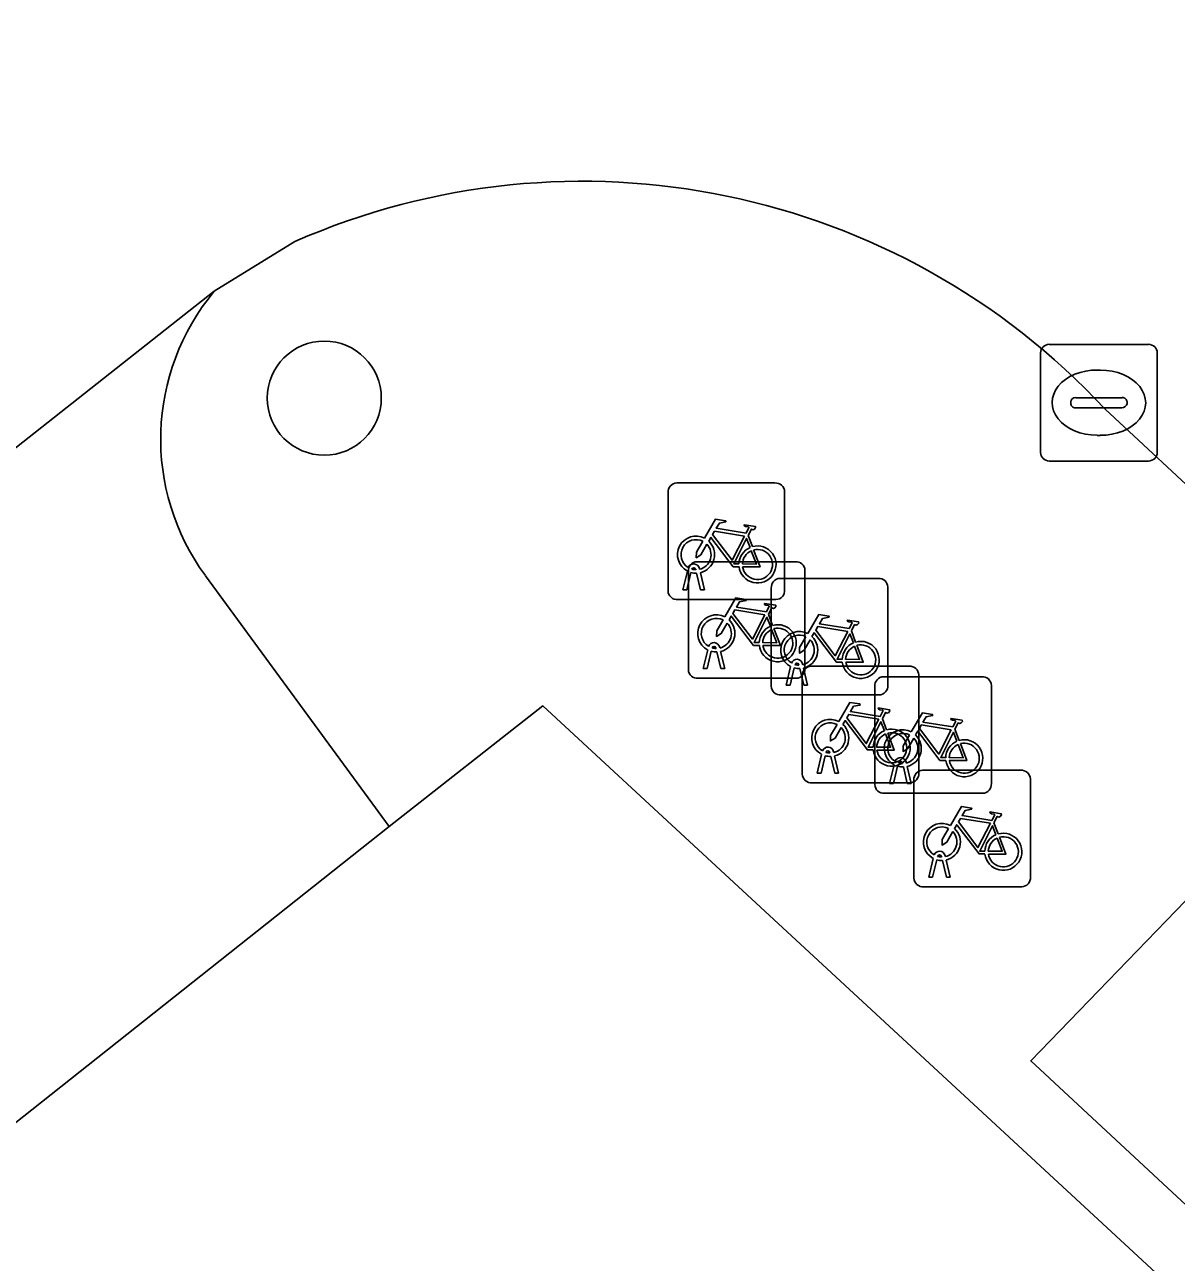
# Model space of a CAD drawing. Extents: x 159217 to 160349, y 381246 to 382172.
# Drawn here: x 159774.42 to 159784.29, y 381724.58 to 381735.19 of the extents above; entities that cross this region are included whole.
import ezdxf

# ---------------------------------------------------------------- set-up
doc = ezdxf.new("R2010")
doc.units = 0
for name, color, linetype in [('IMGEO_Boom', 7, 'Continuous'), ('IMGEO_Fietsenrek', 7, 'Continuous'), ('IMGEO_Groenvoorziening', 7, 'Continuous'), ('IMGEO_Kolk', 7, 'Continuous'), ('IMGEO_Parkeervlak_open', 7, 'Continuous'), ('IMGEO_Rijbaan_lokaal_open', 7, 'Continuous'), ('IMGEO_Voetpad_open', 7, 'Continuous')]:
    doc.layers.add(name, color=color, linetype=linetype)

msp = doc.modelspace()

# ---------------------------------------------------------------- linework, layer by layer
at = {"layer": 'IMGEO_Boom'}
msp.add_circle((159776.985, 381731.988), 0.489, dxfattribs=at)
at = {"layer": 'IMGEO_Fietsenrek'}
for p, q in [((159780.008, 381731.261), (159780.849, 381731.261)), ((159780.849, 381731.261), (159780.008, 381731.261)), ((159779.933, 381730.336), (159779.933, 381731.177)), ((159779.933, 381731.177), (159779.933, 381730.336)), ((159780.933, 381731.186), (159780.933, 381730.345)), ((159780.933, 381730.345), (159780.933, 381731.186)), ((159780.62, 381730.81), (159780.656, 381730.715)), ((159780.06, 381730.345), (159780.099, 381730.505)), ((159780.129, 381730.493), (159780.094, 381730.345)), ((159780.107, 381729.661), (159780.107, 381730.502)), ((159780.107, 381730.502), (159780.107, 381729.661)), ((159780.171, 381730.517), (159780.17, 381730.521)), ((159780.182, 381730.586), (159781.023, 381730.586)), ((159781.023, 381730.586), (159780.182, 381730.586)), ((159780.202, 381730.528), (159780.203, 381730.521)), ((159781.107, 381730.511), (159781.107, 381729.67)), ((159781.107, 381729.67), (159781.107, 381730.511)), ((159780.212, 381730.345), (159780.178, 381730.487)), ((159780.21, 381730.491), (159780.245, 381730.345)), ((159780.893, 381730.443), (159781.734, 381730.443)), ((159781.734, 381730.443), (159780.893, 381730.443)), ((159780.094, 381730.345), (159780.06, 381730.345)), ((159780.245, 381730.345), (159780.212, 381730.345)), ((159780.818, 381729.518), (159780.818, 381730.359)), ((159780.818, 381730.359), (159780.818, 381729.518)), ((159781.818, 381730.368), (159781.818, 381729.527)), ((159781.818, 381729.527), (159781.818, 381730.368)), ((159780.858, 381730.261), (159780.017, 381730.261)), ((159780.017, 381730.261), (159780.858, 381730.261)), ((159780.794, 381730.135), (159780.83, 381730.04)), ((159781.505, 381729.992), (159781.541, 381729.897)), ((159780.234, 381729.67), (159780.273, 381729.83)), ((159780.303, 381729.818), (159780.268, 381729.67)), ((159780.345, 381729.842), (159780.344, 381729.846)), ((159780.386, 381729.67), (159780.352, 381729.812)), ((159780.376, 381729.853), (159780.377, 381729.846)), ((159780.384, 381729.816), (159780.419, 381729.67)), ((159780.268, 381729.67), (159780.234, 381729.67)), ((159780.419, 381729.67), (159780.386, 381729.67)), ((159780.945, 381729.527), (159780.984, 381729.687)), ((159781.014, 381729.675), (159780.979, 381729.527)), ((159781.056, 381729.699), (159781.055, 381729.703)), ((159781.097, 381729.527), (159781.063, 381729.669)), ((159781.087, 381729.71), (159781.088, 381729.703)), ((159781.095, 381729.673), (159781.13, 381729.527)), ((159781.159, 381729.69), (159782, 381729.69)), ((159782, 381729.69), (159781.159, 381729.69)), ((159781.032, 381729.586), (159780.191, 381729.586)), ((159780.191, 381729.586), (159781.032, 381729.586)), ((159781.084, 381728.765), (159781.084, 381729.606)), ((159781.084, 381729.606), (159781.084, 381728.765)), ((159781.781, 381729.6), (159782.622, 381729.6)), ((159782.622, 381729.6), (159781.781, 381729.6)), ((159782.084, 381729.615), (159782.084, 381728.774)), ((159782.084, 381728.774), (159782.084, 381729.615)), ((159781.743, 381729.443), (159780.902, 381729.443)), ((159780.902, 381729.443), (159781.743, 381729.443)), ((159780.979, 381729.527), (159780.945, 381729.527)), ((159781.13, 381729.527), (159781.097, 381729.527)), ((159781.706, 381728.675), (159781.706, 381729.516)), ((159781.706, 381729.516), (159781.706, 381728.675)), ((159782.706, 381729.525), (159782.706, 381728.684)), ((159782.706, 381728.684), (159782.706, 381729.525)), ((159781.771, 381729.239), (159781.807, 381729.144)), ((159782.393, 381729.149), (159782.429, 381729.054)), ((159781.211, 381728.774), (159781.25, 381728.934)), ((159781.28, 381728.922), (159781.245, 381728.774)), ((159781.322, 381728.946), (159781.321, 381728.95)), ((159781.363, 381728.774), (159781.329, 381728.916)), ((159781.353, 381728.957), (159781.354, 381728.95)), ((159781.361, 381728.92), (159781.396, 381728.774)), ((159781.833, 381728.684), (159781.872, 381728.844)), ((159781.902, 381728.832), (159781.867, 381728.684)), ((159781.944, 381728.856), (159781.943, 381728.86)), ((159781.985, 381728.684), (159781.951, 381728.826)), ((159781.975, 381728.867), (159781.976, 381728.86)), ((159781.983, 381728.83), (159782.018, 381728.684)), ((159782.116, 381728.798), (159782.957, 381728.798)), ((159782.957, 381728.798), (159782.116, 381728.798)), ((159782.009, 381728.69), (159781.168, 381728.69)), ((159781.168, 381728.69), (159782.009, 381728.69)), ((159781.245, 381728.774), (159781.211, 381728.774)), ((159781.396, 381728.774), (159781.363, 381728.774)), ((159782.041, 381727.873), (159782.041, 381728.714)), ((159782.041, 381728.714), (159782.041, 381727.873)), ((159783.041, 381728.723), (159783.041, 381727.882)), ((159783.041, 381727.882), (159783.041, 381728.723)), ((159782.631, 381728.6), (159781.79, 381728.6)), ((159781.79, 381728.6), (159782.631, 381728.6)), ((159781.867, 381728.684), (159781.833, 381728.684)), ((159782.018, 381728.684), (159781.985, 381728.684)), ((159782.728, 381728.347), (159782.764, 381728.252)), ((159782.279, 381728.054), (159782.278, 381728.058)), ((159782.31, 381728.065), (159782.311, 381728.058)), ((159782.168, 381727.882), (159782.207, 381728.042)), ((159782.237, 381728.03), (159782.202, 381727.882)), ((159782.32, 381727.882), (159782.286, 381728.024)), ((159782.318, 381728.028), (159782.353, 381727.882)), ((159782.202, 381727.882), (159782.168, 381727.882)), ((159782.353, 381727.882), (159782.32, 381727.882)), ((159782.966, 381727.798), (159782.125, 381727.798)), ((159782.125, 381727.798), (159782.966, 381727.798))]:
    msp.add_line(p, q, dxfattribs=at)
for points in [[(159780.246, 381730.787), (159780.341, 381730.951), (159780.427, 381730.937), (159780.429, 381730.928), (159780.373, 381730.917), (159780.346, 381730.872), (159780.602, 381730.831)], [(159780.589, 381730.806), (159780.332, 381730.847), (159780.315, 381730.818), (159780.482, 381730.598), (159780.589, 381730.806)], [(159780.602, 381730.831), (159780.627, 381730.88), (159780.621, 381730.884), (159780.598, 381730.888), (159780.586, 381730.895), (159780.585, 381730.898), (159780.587, 381730.903), (159780.682, 381730.888), (159780.684, 381730.878), (159780.674, 381730.865), (159780.662, 381730.859), (159780.648, 381730.865), (159780.62, 381730.81)], [(159780.267, 381730.735), (159780.215, 381730.645), (159780.175, 381730.62), (159780.176, 381730.667), (159780.231, 381730.761)], [(159780.542, 381730.543), (159780.492, 381730.543), (159780.301, 381730.794), (159780.282, 381730.762)], [(159780.637, 381730.708), (159780.607, 381730.785), (159780.498, 381730.567), (159780.541, 381730.567)], [(159780.571, 381730.567), (159780.691, 381730.566), (159780.647, 381730.68)], [(159780.667, 381730.687), (159780.722, 381730.542), (159780.572, 381730.542)], [(159780.42, 381730.112), (159780.515, 381730.276), (159780.601, 381730.262), (159780.603, 381730.253), (159780.547, 381730.242), (159780.52, 381730.197), (159780.776, 381730.156)], [(159780.776, 381730.156), (159780.801, 381730.205), (159780.795, 381730.209), (159780.772, 381730.213), (159780.76, 381730.22), (159780.759, 381730.223), (159780.761, 381730.228), (159780.856, 381730.213), (159780.858, 381730.203), (159780.848, 381730.19), (159780.836, 381730.184), (159780.822, 381730.19), (159780.794, 381730.135)], [(159780.441, 381730.06), (159780.389, 381729.97), (159780.349, 381729.945), (159780.35, 381729.992), (159780.405, 381730.086)], [(159780.716, 381729.868), (159780.666, 381729.868), (159780.475, 381730.119), (159780.456, 381730.087)], [(159780.763, 381730.131), (159780.506, 381730.172), (159780.489, 381730.143), (159780.656, 381729.923), (159780.763, 381730.131)], [(159780.811, 381730.033), (159780.781, 381730.11), (159780.672, 381729.892), (159780.715, 381729.892)], [(159781.131, 381729.969), (159781.226, 381730.133), (159781.312, 381730.119), (159781.314, 381730.11), (159781.258, 381730.099), (159781.231, 381730.054), (159781.487, 381730.013)], [(159781.487, 381730.013), (159781.512, 381730.062), (159781.506, 381730.066), (159781.483, 381730.07), (159781.471, 381730.077), (159781.47, 381730.08), (159781.472, 381730.085), (159781.567, 381730.07), (159781.569, 381730.06), (159781.559, 381730.047), (159781.547, 381730.041), (159781.533, 381730.047), (159781.505, 381729.992)], [(159780.745, 381729.892), (159780.865, 381729.891), (159780.821, 381730.005)], [(159780.841, 381730.012), (159780.896, 381729.867), (159780.746, 381729.867)], [(159781.427, 381729.725), (159781.377, 381729.725), (159781.186, 381729.976), (159781.167, 381729.944)], [(159781.474, 381729.988), (159781.217, 381730.029), (159781.2, 381730), (159781.367, 381729.78), (159781.474, 381729.988)], [(159781.522, 381729.89), (159781.492, 381729.967), (159781.383, 381729.749), (159781.426, 381729.749)], [(159781.152, 381729.917), (159781.1, 381729.827), (159781.06, 381729.802), (159781.061, 381729.849), (159781.116, 381729.943)], [(159781.456, 381729.749), (159781.576, 381729.748), (159781.532, 381729.862)], [(159781.552, 381729.869), (159781.607, 381729.724), (159781.457, 381729.724)], [(159781.397, 381729.216), (159781.492, 381729.38), (159781.578, 381729.366), (159781.58, 381729.357), (159781.524, 381729.346), (159781.497, 381729.301), (159781.753, 381729.26)], [(159781.753, 381729.26), (159781.778, 381729.309), (159781.772, 381729.313), (159781.749, 381729.317), (159781.737, 381729.324), (159781.736, 381729.327), (159781.738, 381729.332), (159781.833, 381729.317), (159781.835, 381729.307), (159781.825, 381729.294), (159781.813, 381729.288), (159781.799, 381729.294), (159781.771, 381729.239)], [(159781.693, 381728.972), (159781.643, 381728.972), (159781.452, 381729.223), (159781.433, 381729.191)], [(159781.74, 381729.235), (159781.483, 381729.276), (159781.466, 381729.247), (159781.633, 381729.027), (159781.74, 381729.235)], [(159782.019, 381729.126), (159782.114, 381729.29), (159782.2, 381729.276), (159782.202, 381729.267), (159782.146, 381729.256), (159782.119, 381729.211), (159782.375, 381729.17)], [(159782.375, 381729.17), (159782.4, 381729.219), (159782.394, 381729.223), (159782.371, 381729.227), (159782.359, 381729.234), (159782.358, 381729.237), (159782.36, 381729.242), (159782.455, 381729.227), (159782.457, 381729.217), (159782.447, 381729.204), (159782.435, 381729.198), (159782.421, 381729.204), (159782.393, 381729.149)], [(159781.418, 381729.164), (159781.366, 381729.074), (159781.326, 381729.049), (159781.327, 381729.096), (159781.382, 381729.19)], [(159781.788, 381729.137), (159781.758, 381729.214), (159781.649, 381728.996), (159781.692, 381728.996)], [(159781.818, 381729.116), (159781.873, 381728.971), (159781.723, 381728.971)], [(159782.315, 381728.882), (159782.265, 381728.882), (159782.074, 381729.133), (159782.055, 381729.101)], [(159782.362, 381729.145), (159782.105, 381729.186), (159782.088, 381729.157), (159782.255, 381728.937), (159782.362, 381729.145)], [(159782.41, 381729.047), (159782.38, 381729.124), (159782.271, 381728.906), (159782.314, 381728.906)], [(159781.722, 381728.996), (159781.842, 381728.995), (159781.798, 381729.109)], [(159782.04, 381729.074), (159781.988, 381728.984), (159781.948, 381728.959), (159781.949, 381729.006), (159782.004, 381729.1)], [(159782.344, 381728.906), (159782.464, 381728.905), (159782.42, 381729.019)], [(159782.44, 381729.026), (159782.495, 381728.881), (159782.345, 381728.881)], [(159782.354, 381728.324), (159782.449, 381728.488), (159782.535, 381728.474), (159782.537, 381728.465), (159782.481, 381728.454), (159782.454, 381728.409), (159782.71, 381728.368)], [(159782.697, 381728.343), (159782.44, 381728.384), (159782.423, 381728.355), (159782.59, 381728.135), (159782.697, 381728.343)], [(159782.71, 381728.368), (159782.735, 381728.417), (159782.729, 381728.421), (159782.706, 381728.425), (159782.694, 381728.432), (159782.693, 381728.435), (159782.695, 381728.44), (159782.79, 381728.425), (159782.792, 381728.415), (159782.782, 381728.402), (159782.77, 381728.396), (159782.756, 381728.402), (159782.728, 381728.347)], [(159782.375, 381728.272), (159782.323, 381728.182), (159782.283, 381728.157), (159782.284, 381728.204), (159782.339, 381728.298)], [(159782.65, 381728.08), (159782.6, 381728.08), (159782.409, 381728.331), (159782.39, 381728.299)], [(159782.745, 381728.245), (159782.715, 381728.322), (159782.606, 381728.104), (159782.649, 381728.104)], [(159782.679, 381728.104), (159782.799, 381728.103), (159782.755, 381728.217)], [(159782.775, 381728.224), (159782.83, 381728.079), (159782.68, 381728.079)]]:
    msp.add_lwpolyline(points, dxfattribs=at)
for centre, radius, start, end in [((159780.011, 381731.183), 0.0779, 92.4484, 184.2845), ((159780.011, 381731.183), 0.0779, 92.4484, 184.2845), ((159780.855, 381731.183), 0.0779, 2.4484, 94.2845), ((159780.855, 381731.183), 0.0779, 2.4484, 94.2845), ((159780.173, 381730.646), 0.159, 62.6766, 242.1369), ((159780.173, 381730.646), 0.129, 63.3192, 238.903), ((159780.173, 381730.646), 0.129, 283.6043, 43.4302), ((159780.173, 381730.646), 0.159, 283.5766, 46.6042), ((159780.7, 381730.562), 0.159, 113.3408, 178.3217), ((159780.7, 381730.562), 0.159, 187.0065, 105.7708), ((159780.7, 381730.562), 0.129, 113.923, 177.9556), ((159780.7, 381730.562), 0.129, 188.6715, 104.5883), ((159780.153, 381730.517), 0.0499, 12.8025, 158.6934), ((159780.185, 381730.508), 0.0779, 92.4484, 184.2845), ((159780.185, 381730.508), 0.0779, 92.4484, 184.2845), ((159780.173, 381730.646), 0.159, 253.9967, 271.7867), ((159780.153, 381730.517), 0.0174, 12.8025, 163.4502), ((159780.173, 381730.646), 0.129, 253.415, 269.0204), ((159781.029, 381730.508), 0.0779, 2.4484, 94.2845), ((159781.029, 381730.508), 0.0779, 2.4484, 94.2845), ((159780.896, 381730.365), 0.0779, 92.4484, 184.2845), ((159780.896, 381730.365), 0.0779, 92.4484, 184.2845), ((159781.74, 381730.365), 0.0779, 2.4484, 94.2845), ((159781.74, 381730.365), 0.0779, 2.4484, 94.2845), ((159780.011, 381730.339), 0.0779, 182.4484, 274.2845), ((159780.011, 381730.339), 0.0779, 182.4484, 274.2845), ((159780.855, 381730.339), 0.0779, 272.4484, 4.2845), ((159780.855, 381730.339), 0.0779, 272.4484, 4.2845), ((159780.347, 381729.971), 0.159, 62.6766, 242.1369), ((159780.347, 381729.971), 0.129, 63.3192, 238.903), ((159780.347, 381729.971), 0.159, 283.5766, 46.6042), ((159780.347, 381729.971), 0.129, 283.6043, 43.4302), ((159780.874, 381729.887), 0.159, 113.3408, 178.3217), ((159780.874, 381729.887), 0.159, 187.0065, 105.7708), ((159780.874, 381729.887), 0.129, 113.923, 177.9556), ((159780.874, 381729.887), 0.129, 188.6715, 104.5883), ((159781.058, 381729.828), 0.159, 62.6766, 242.1369), ((159780.327, 381729.842), 0.0499, 12.8025, 158.6934), ((159780.327, 381729.842), 0.0174, 12.8025, 163.4502), ((159781.058, 381729.828), 0.129, 63.3192, 238.903), ((159781.058, 381729.828), 0.129, 283.6043, 43.4302), ((159781.058, 381729.828), 0.159, 283.5766, 46.6042), ((159781.585, 381729.744), 0.159, 113.3408, 178.3217), ((159781.585, 381729.744), 0.159, 187.0065, 105.7708), ((159781.585, 381729.744), 0.129, 113.923, 177.9556), ((159781.585, 381729.744), 0.129, 188.6715, 104.5883), ((159780.347, 381729.971), 0.159, 253.9967, 271.7867), ((159780.347, 381729.971), 0.129, 253.415, 269.0204), ((159780.185, 381729.664), 0.0779, 182.4484, 274.2845), ((159780.185, 381729.664), 0.0779, 182.4484, 274.2845), ((159781.038, 381729.699), 0.0499, 12.8025, 158.6934), ((159781.058, 381729.828), 0.159, 253.9967, 271.7867), ((159781.038, 381729.699), 0.0174, 12.8025, 163.4502), ((159781.058, 381729.828), 0.129, 253.415, 269.0204), ((159781.029, 381729.664), 0.0779, 272.4484, 4.2845), ((159781.029, 381729.664), 0.0779, 272.4484, 4.2845), ((159781.162, 381729.612), 0.0779, 92.4484, 184.2845), ((159781.162, 381729.612), 0.0779, 92.4484, 184.2845), ((159782.006, 381729.612), 0.0779, 2.4484, 94.2845), ((159782.006, 381729.612), 0.0779, 2.4484, 94.2845), ((159781.784, 381729.522), 0.0779, 92.4484, 184.2845), ((159781.784, 381729.522), 0.0779, 92.4484, 184.2845), ((159782.628, 381729.522), 0.0779, 2.4484, 94.2845), ((159782.628, 381729.522), 0.0779, 2.4484, 94.2845), ((159780.896, 381729.521), 0.0779, 182.4484, 274.2845), ((159780.896, 381729.521), 0.0779, 182.4484, 274.2845), ((159781.74, 381729.521), 0.0779, 272.4484, 4.2845), ((159781.74, 381729.521), 0.0779, 272.4484, 4.2845), ((159781.324, 381729.075), 0.159, 62.6766, 242.1369), ((159781.324, 381729.075), 0.129, 63.3192, 238.903), ((159781.324, 381729.075), 0.129, 283.6043, 43.4302), ((159781.324, 381729.075), 0.159, 283.5766, 46.6042), ((159781.851, 381728.991), 0.159, 113.3408, 178.3217), ((159781.851, 381728.991), 0.159, 187.0065, 105.7708), ((159781.851, 381728.991), 0.129, 188.6715, 104.5883), ((159781.946, 381728.985), 0.159, 62.6766, 242.1369), ((159781.946, 381728.985), 0.129, 63.3192, 238.903), ((159781.851, 381728.991), 0.129, 113.923, 177.9556), ((159781.946, 381728.985), 0.129, 283.6043, 43.4302), ((159781.946, 381728.985), 0.159, 283.5766, 46.6042), ((159782.473, 381728.901), 0.159, 113.3408, 178.3217), ((159782.473, 381728.901), 0.159, 187.0065, 105.7708), ((159782.473, 381728.901), 0.129, 113.923, 177.9556), ((159782.473, 381728.901), 0.129, 188.6715, 104.5883), ((159781.304, 381728.946), 0.0499, 12.8025, 158.6934), ((159781.324, 381729.075), 0.159, 253.9967, 271.7867), ((159781.304, 381728.946), 0.0174, 12.8025, 163.4502), ((159781.324, 381729.075), 0.129, 253.415, 269.0204), ((159781.926, 381728.856), 0.0499, 12.8025, 158.6934), ((159781.946, 381728.985), 0.159, 253.9967, 271.7867), ((159781.926, 381728.856), 0.0174, 12.8025, 163.4502), ((159781.946, 381728.985), 0.129, 253.415, 269.0204), ((159782.119, 381728.72), 0.0779, 92.4484, 184.2845), ((159782.119, 381728.72), 0.0779, 92.4484, 184.2845), ((159782.963, 381728.72), 0.0779, 2.4484, 94.2845), ((159782.963, 381728.72), 0.0779, 2.4484, 94.2845), ((159781.162, 381728.768), 0.0779, 182.4484, 274.2845), ((159781.162, 381728.768), 0.0779, 182.4484, 274.2845), ((159782.006, 381728.768), 0.0779, 272.4484, 4.2845), ((159782.006, 381728.768), 0.0779, 272.4484, 4.2845), ((159781.784, 381728.678), 0.0779, 182.4484, 274.2845), ((159781.784, 381728.678), 0.0779, 182.4484, 274.2845), ((159782.628, 381728.678), 0.0779, 272.4484, 4.2845), ((159782.628, 381728.678), 0.0779, 272.4484, 4.2845), ((159782.281, 381728.183), 0.159, 62.6766, 242.1369), ((159782.281, 381728.183), 0.129, 63.3192, 238.903), ((159782.281, 381728.183), 0.129, 283.6043, 43.4302), ((159782.281, 381728.183), 0.159, 283.5766, 46.6042), ((159782.808, 381728.099), 0.159, 113.3408, 178.3217), ((159782.808, 381728.099), 0.159, 187.0065, 105.7708), ((159782.808, 381728.099), 0.129, 113.923, 177.9556), ((159782.808, 381728.099), 0.129, 188.6715, 104.5883), ((159782.261, 381728.054), 0.0499, 12.8025, 158.6934), ((159782.261, 381728.054), 0.0174, 12.8025, 163.4502), ((159782.281, 381728.183), 0.129, 253.415, 269.0204), ((159782.281, 381728.183), 0.159, 253.9967, 271.7867), ((159782.119, 381727.876), 0.0779, 182.4484, 274.2845), ((159782.119, 381727.876), 0.0779, 182.4484, 274.2845), ((159782.963, 381727.876), 0.0779, 272.4484, 4.2845), ((159782.963, 381727.876), 0.0779, 272.4484, 4.2845)]:
    msp.add_arc(centre, radius, start, end, dxfattribs=at)
at = {"layer": 'IMGEO_Groenvoorziening'}
msp.add_lwpolyline([(159809.298, 381705.574), (159807.159, 381703.183), (159778.859, 381729.349), (159777.542, 381728.315), (159771.823, 381723.785), (159771.509, 381722.77), (159770.67, 381721.565)], dxfattribs=at)
at = {"layer": 'IMGEO_Kolk'}
for p, q in [((159783.202, 381732.449), (159784.054, 381732.449)), ((159783.127, 381731.523), (159783.127, 381732.375)), ((159784.128, 381732.375), (159784.128, 381731.523)), ((159783.615, 381732.229), (159783.64, 381732.229)), ((159783.429, 381731.992), (159783.827, 381731.992)), ((159783.386, 381731.943), (159783.386, 381731.955)), ((159783.824, 381731.906), (159783.426, 381731.906)), ((159783.87, 381731.955), (159783.87, 381731.943)), ((159783.638, 381731.669), (159783.613, 381731.669)), ((159784.054, 381731.449), (159783.202, 381731.449))]:
    msp.add_line(p, q, dxfattribs=at)
for points in [[(159783.202, 381732.449), (159784.054, 381732.449)], [(159783.127, 381731.523), (159783.127, 381732.375)], [(159784.128, 381732.375), (159784.128, 381731.523)], [(159784.054, 381731.449), (159783.202, 381731.449)]]:
    msp.add_lwpolyline(points, dxfattribs=at)
for centre, radius, start, end in [((159783.204, 381732.373), 0.0765, 91.552, 178.448), ((159783.204, 381732.373), 0.0765, 91.552, 178.448), ((159784.052, 381732.373), 0.0765, 1.552, 88.448), ((159784.052, 381732.373), 0.0765, 1.552, 88.448), ((159783.426, 381731.952), 0.0403, 85.8775, 175.7526), ((159783.831, 381731.954), 0.0386, 1.7309, 96.639), ((159783.423, 381731.942), 0.0366, 178.938, 274.7102), ((159783.827, 381731.949), 0.043, 264.8664, 352.4533), ((159783.204, 381731.525), 0.0765, 181.552, 268.448), ((159783.204, 381731.525), 0.0765, 181.552, 268.448), ((159784.052, 381731.525), 0.0765, 271.552, 358.448), ((159784.052, 381731.525), 0.0765, 271.552, 358.448)]:
    msp.add_arc(centre, radius, start, end, dxfattribs=at)
for centre, major_axis, ratio, start_param, end_param in [((159783.614, 381731.949), (-0.387, 0.002), 0.722429, 4.712389, 7.853982), ((159783.639, 381731.949), (-0.39, 0.002), 0.717154, 1.570796, 4.712389)]:
    msp.add_ellipse(centre, major_axis=major_axis, ratio=ratio, start_param=start_param, end_param=end_param, dxfattribs=at)
at = {"layer": 'IMGEO_Parkeervlak_open'}
for points in [[(159776.042, 381732.904), (159753.137, 381714.84), (159753.244, 381714.905), (159753.404, 381714.986), (159753.57, 381715.053), (159753.741, 381715.104), (159753.916, 381715.14), (159754.094, 381715.16), (159754.273, 381715.164), (159754.451, 381715.152), (159754.628, 381715.124), (159754.801, 381715.081), (159754.97, 381715.022), (159755.133, 381714.949), (159755.289, 381714.861), (159755.436, 381714.759), (159755.574, 381714.645), (159755.701, 381714.519), (159755.816, 381714.382), (159757.379, 381712.345), (159765.804, 381719.018), (159771.823, 381723.785), (159777.542, 381728.315), (159775.965, 381730.466)], [(159784.702, 381728.02), (159783.043, 381726.306), (159807.211, 381703.856), (159808.974, 381705.826)]]:
    msp.add_lwpolyline(points, dxfattribs=at)
msp.add_arc((159777.56, 381731.636), 1.978, 140.1275, 216.2545, dxfattribs=at)
at = {"layer": 'IMGEO_Rijbaan_lokaal_open'}
for points in [[(159783.681, 381731.894), (159784.623, 381731.018), (159811.611, 381705.948), (159812.51, 381705.113), (159813.96, 381703.766), (159817.766, 381707.849), (159800.529, 381723.867), (159783.951, 381739.242), (159783.362, 381739.605), (159782.742, 381739.914), (159782.098, 381740.167), (159781.433, 381740.361), (159780.754, 381740.494), (159780.065, 381740.567), (159779.373, 381740.578), (159778.683, 381740.527), (159777.999, 381740.414), (159777.329, 381740.241), (159776.677, 381740.008), (159776.048, 381739.719), (159775.451, 381739.376), (159738.75, 381710.527)], [(159753.137, 381714.84), (159776.042, 381732.904), (159776.733, 381733.33)]]:
    msp.add_lwpolyline(points, dxfattribs=at)
msp.add_arc((159779.196, 381727.72), 6.127, 42.9434, 113.7018, dxfattribs=at)
at = {"layer": 'IMGEO_Voetpad_open'}
for points in [[(159776.733, 381733.33), (159776.042, 381732.904)], [(159784.623, 381731.018), (159783.681, 381731.894)], [(159775.965, 381730.466), (159777.542, 381728.315), (159778.859, 381729.349), (159807.159, 381703.183), (159809.298, 381705.574)], [(159808.974, 381705.826), (159807.211, 381703.856), (159783.043, 381726.306), (159784.702, 381728.02)]]:
    msp.add_lwpolyline(points, dxfattribs=at)
for centre, radius, start, end in [((159779.196, 381727.72), 6.127, 42.9434, 113.7018), ((159777.56, 381731.636), 1.978, 140.1275, 216.2545)]:
    msp.add_arc(centre, radius, start, end, dxfattribs=at)

doc.saveas('drawing.dxf')
